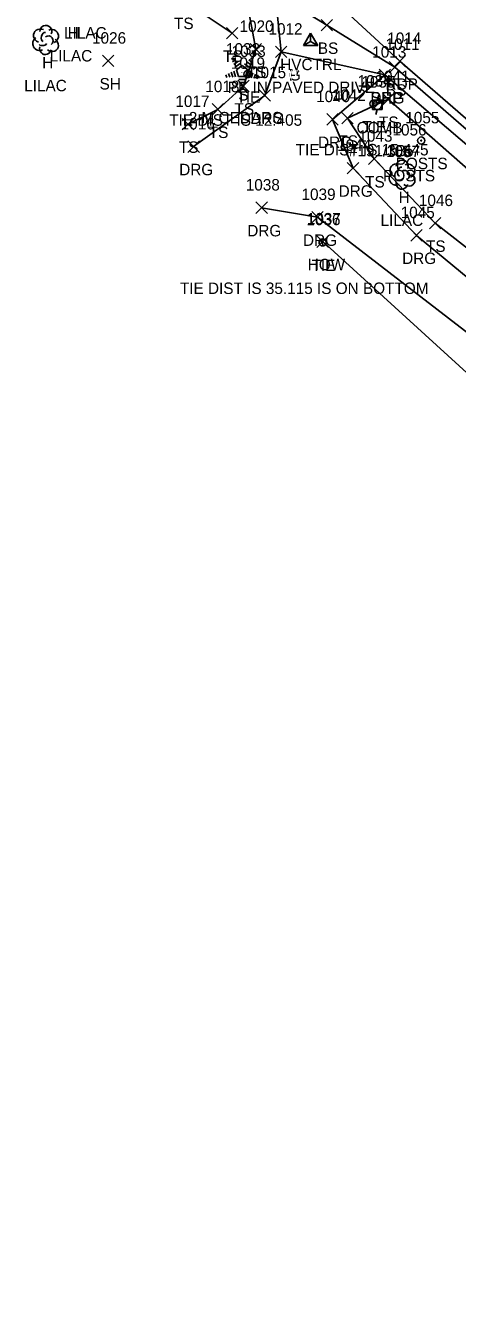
# Model space of a CAD drawing. Extents: x 1647133 to 1649138, y 411736 to 414924.
# Drawn here: x 1648707.5 to 1648782.9, y 411756.4 to 411978.2 of the extents above; entities that cross this region are included whole.
import ezdxf

# ---------------------------------------------------------------- set-up
doc = ezdxf.new("R2010")
doc.units = 0
for name, color, linetype in [('C_A', 7, 'Continuous'), ('C_C', 7, 'Continuous'), ('C_I', 7, 'Continuous'), ('CBP', 7, 'Continuous'), ('CPSM', 7, 'Continuous'), ('L_A', 7, 'Continuous'), ('L_C', 7, 'Continuous'), ('L_I', 7, 'Continuous'), ('L_TIC', 7, 'Continuous'), ('LBC', 7, 'Continuous'), ('LELB', 7, 'Continuous'), ('LPST', 7, 'Continuous'), ('LTC', 7, 'Continuous'), ('LTD', 7, 'Continuous'), ('P_A', 7, 'Continuous'), ('P_I', 7, 'Continuous'), ('P_TIC', 7, 'Continuous'), ('PET', 7, 'Continuous'), ('PSP', 7, 'Continuous'), ('R_A', 7, 'Continuous'), ('R_I', 7, 'Continuous'), ('R_TIC', 7, 'Continuous'), ('RDG', 7, 'Continuous'), ('RDP', 7, 'Continuous'), ('U_A', 7, 'Continuous'), ('U_C', 7, 'Continuous'), ('U_I', 7, 'Continuous'), ('UP', 7, 'Continuous')]:
    doc.layers.add(name, color=color, linetype=linetype)

msp = doc.modelspace()

# ---------------------------------------------------------------- linework, layer by layer
at = {"layer": 'CBP'}
for centre, radius in [((1648746.26, 411969.69), 0.625), ((1648746.26, 411969.69), 0.0833), ((1648768.24, 411964.52), 0.625), ((1648768.24, 411964.52), 0.0833), ((1648759.36, 411940.34), 0.625), ((1648759.36, 411940.34), 0.0833)]:
    msp.add_circle(centre, radius, dxfattribs=at)
at = {"layer": 'CPSM'}
for p, q in [((1648756.02, 411974.67), (1648757.27, 411976.83)), ((1648756.02, 411974.67), (1648757.27, 411976.83)), ((1648756.02, 411974.67), (1648757.27, 411976.83)), ((1648756.02, 411974.67), (1648757.27, 411976.83)), ((1648756.02, 411974.67), (1648757.27, 411976.83)), ((1648756.02, 411974.67), (1648757.27, 411976.83)), ((1648756.02, 411974.67), (1648757.27, 411976.83)), ((1648756.02, 411974.67), (1648757.27, 411976.83)), ((1648756.02, 411974.67), (1648757.27, 411976.83)), ((1648756.02, 411974.67), (1648757.27, 411975.39)), ((1648756.02, 411974.67), (1648757.27, 411975.39)), ((1648756.02, 411974.67), (1648757.27, 411975.39)), ((1648756.02, 411974.67), (1648757.27, 411975.39)), ((1648756.02, 411974.67), (1648757.27, 411975.39)), ((1648756.02, 411974.67), (1648757.27, 411975.39)), ((1648756.02, 411974.67), (1648757.27, 411975.39)), ((1648756.02, 411974.67), (1648757.27, 411975.39)), ((1648756.02, 411974.67), (1648757.27, 411975.39)), ((1648756.02, 411974.67), (1648758.52, 411974.67)), ((1648756.02, 411974.67), (1648758.52, 411974.67)), ((1648756.02, 411974.67), (1648758.52, 411974.67)), ((1648756.02, 411974.67), (1648758.52, 411974.67)), ((1648756.02, 411974.67), (1648758.52, 411974.67)), ((1648756.02, 411974.67), (1648758.52, 411974.67)), ((1648756.02, 411974.67), (1648758.52, 411974.67)), ((1648756.02, 411974.67), (1648758.52, 411974.67)), ((1648756.02, 411974.67), (1648758.52, 411974.67)), ((1648758.52, 411974.67), (1648757.27, 411976.83)), ((1648757.27, 411975.39), (1648757.27, 411976.83)), ((1648758.52, 411974.67), (1648757.27, 411976.83)), ((1648757.27, 411975.39), (1648757.27, 411976.83)), ((1648758.52, 411974.67), (1648757.27, 411976.83)), ((1648757.27, 411975.39), (1648757.27, 411976.83)), ((1648758.52, 411974.67), (1648757.27, 411976.83)), ((1648757.27, 411975.39), (1648757.27, 411976.83)), ((1648758.52, 411974.67), (1648757.27, 411976.83)), ((1648757.27, 411975.39), (1648757.27, 411976.83)), ((1648758.52, 411974.67), (1648757.27, 411976.83)), ((1648757.27, 411975.39), (1648757.27, 411976.83)), ((1648758.52, 411974.67), (1648757.27, 411976.83)), ((1648757.27, 411975.39), (1648757.27, 411976.83)), ((1648758.52, 411974.67), (1648757.27, 411976.83)), ((1648757.27, 411975.39), (1648757.27, 411976.83)), ((1648758.52, 411974.67), (1648757.27, 411976.83)), ((1648757.27, 411975.39), (1648757.27, 411976.83)), ((1648757.27, 411975.39), (1648757.27, 411975.39)), ((1648757.27, 411975.39), (1648758.52, 411974.67)), ((1648757.27, 411975.39), (1648757.27, 411975.39)), ((1648757.27, 411975.39), (1648758.52, 411974.67)), ((1648757.27, 411975.39), (1648757.27, 411975.39)), ((1648757.27, 411975.39), (1648758.52, 411974.67)), ((1648757.27, 411975.39), (1648757.27, 411975.39)), ((1648757.27, 411975.39), (1648758.52, 411974.67)), ((1648757.27, 411975.39), (1648757.27, 411975.39)), ((1648757.27, 411975.39), (1648758.52, 411974.67)), ((1648757.27, 411975.39), (1648757.27, 411975.39)), ((1648757.27, 411975.39), (1648758.52, 411974.67)), ((1648757.27, 411975.39), (1648757.27, 411975.39)), ((1648757.27, 411975.39), (1648758.52, 411974.67)), ((1648757.27, 411975.39), (1648757.27, 411975.39)), ((1648757.27, 411975.39), (1648758.52, 411974.67)), ((1648757.27, 411975.39), (1648757.27, 411975.39)), ((1648757.27, 411975.39), (1648758.52, 411974.67))]:
    msp.add_line(p, q, dxfattribs=at)
at = {"layer": 'L_TIC'}
for points in [[(1648759.09, 411977.22), (1648761.09, 411979.22)], [(1648761.09, 411977.22), (1648759.09, 411979.22)], [(1648742.59, 411975.84), (1648744.59, 411977.84)], [(1648744.59, 411975.84), (1648742.59, 411977.84)], [(1648746.72, 411973.06), (1648748.72, 411975.06)], [(1648748.72, 411973.06), (1648746.72, 411975.06)], [(1648720.94, 411971.01), (1648722.94, 411973.01)], [(1648722.94, 411971.01), (1648720.94, 411973.01)], [(1648770.97, 411969.92), (1648772.97, 411971.92)], [(1648772.97, 411969.92), (1648770.97, 411971.92)], [(1648744.57, 411966.62), (1648746.57, 411968.62)], [(1648746.57, 411966.62), (1648744.57, 411968.62)], [(1648769.8, 411964.3), (1648771.8, 411966.3)], [(1648771.8, 411964.3), (1648769.8, 411966.3)], [(1648740.09, 411962.55), (1648742.09, 411964.55)], [(1648742.09, 411962.55), (1648740.09, 411964.55)], [(1648734.87, 411959.96), (1648736.87, 411961.96)], [(1648736.87, 411959.96), (1648734.87, 411961.96)], [(1648762.72, 411961.02), (1648764.72, 411963.02)], [(1648764.72, 411961.02), (1648762.72, 411963.02)], [(1648767.38, 411953.91), (1648769.38, 411955.91)], [(1648769.38, 411953.91), (1648767.38, 411955.91)], [(1648778, 411942.68), (1648780, 411944.68)], [(1648780, 411942.68), (1648778, 411944.68)], [(1648758.38, 411939.48), (1648760.38, 411941.48)], [(1648760.38, 411939.48), (1648758.38, 411941.48)]]:
    msp.add_lwpolyline(points, dxfattribs=at)
at = {"layer": 'LBC'}
msp.add_lwpolyline([(1648759.38, 411940.48), (1648786.5, 411915.79)], dxfattribs=at)
at = {"layer": 'LELB'}
for points in [[(1648735.87, 411960.96), (1648741.09, 411963.55), (1648745.57, 411967.62), (1648747.72, 411974.06), (1648745.6, 411985.24), (1648734.08, 411996.37), (1648727.6, 411995.48), (1648735.02, 411982.55), (1648743.59, 411976.84)], [(1648751.1, 411983.83), (1648760.09, 411978.22), (1648771.97, 411970.92), (1648795.55, 411950.44), (1648830.26, 411918.42), (1648852.65, 411898.35), (1648868.76, 411879.16), (1648878.39, 411860.92), (1648891.38, 411855.43), (1648912.8, 411838.2), (1648926.61, 411828.1), (1648926.49, 411825.94), (1648922.27, 411828.1)], [(1648770.8, 411965.3), (1648763.72, 411962.02), (1648768.38, 411954.91), (1648779, 411943.68), (1648797.26, 411929.47), (1648818.56, 411920.13), (1648812.63, 411928.56)], [(1648812.63, 411928.56), (1648770.8, 411965.3)]]:
    msp.add_lwpolyline(points, dxfattribs=at)
at = {"layer": 'LPST'}
for centre, radius in [((1648776.58, 411958.11), 0.625), ((1648776.58, 411958.11), 0.0833), ((1648774.39, 411955.99), 0.625), ((1648774.39, 411955.99), 0.0833)]:
    msp.add_circle(centre, radius, dxfattribs=at)
at = {"layer": 'LTC'}
for p, q in [((1648743.45, 411972.31), (1648743.81, 411972.57)), ((1648746.85, 411972.55), (1648747.27, 411972.25)), ((1648743.66, 411971.84), (1648744.19, 411972.23)), ((1648743.85, 411970.24), (1648744.18, 411969.22)), ((1648743.87, 411971.38), (1648744.58, 411971.89)), ((1648744.08, 411970.91), (1648744.96, 411971.55)), ((1648744.31, 411970.46), (1648745.32, 411971.19)), ((1648744.31, 411970.46), (1648744.69, 411969.26)), ((1648745.32, 411971.19), (1648746.31, 411970.47)), ((1648745.74, 411971.5), (1648746.55, 411970.92)), ((1648746.31, 411970.47), (1648745.92, 411969.26)), ((1648746.11, 411971.85), (1648746.79, 411971.36)), ((1648746.48, 411972.2), (1648747.03, 411971.8)), ((1648742.48, 411969.59), (1648742.64, 411969.12)), ((1648742.94, 411969.81), (1648743.15, 411969.15)), ((1648743.4, 411970.02), (1648743.67, 411969.19)), ((1648745.92, 411969.26), (1648744.69, 411969.26)), ((1648745.88, 411968.76), (1648744.74, 411968.76)), ((1648745.8, 411968.26), (1648744.81, 411968.26)), ((1648746.75, 411970.2), (1648746.41, 411969.16)), ((1648747.2, 411969.95), (1648746.91, 411969.06)), ((1648747.64, 411969.7), (1648747.4, 411968.97)), ((1648748.09, 411969.45), (1648747.9, 411968.87)), ((1648745.72, 411967.76), (1648744.89, 411967.76)), ((1648745.63, 411967.26), (1648744.96, 411967.26))]:
    msp.add_line(p, q, dxfattribs=at)
at = {"layer": 'LTD'}
for p, q in [((1648710.99, 411975.7), (1648710.99, 411975.7)), ((1648710.99, 411975.7), (1648710.99, 411975.7)), ((1648773.21, 411952.21), (1648773.21, 411952.21)), ((1648773.21, 411952.21), (1648773.21, 411952.21))]:
    msp.add_line(p, q, dxfattribs=at)
for centre in [(1648711.04, 411977.14), (1648773.26, 411953.65)]:
    msp.add_arc(centre, 1.05, 335.5272, 180.9563, dxfattribs=at)
for centre, major_axis, ratio, start_param, end_param in [((1648710.2, 411976.37), (1.21, -0.51), 0.895232, 1.570796, 4.712389), ((1648710.78, 411976.16), (-0.208, -0.792), 0.645439, 3.141593, 6.283185), ((1648712.03, 411976.29), (-1.14, -0.48), 0.949671, 1.570796, 4.712389), ((1648709.91, 411975), (0.58, -1.04), 0.959034, 3.141593, 6.283185), ((1648710.53, 411974.95), (-0.625, -0.083), 0.423636, 0, 3.141593), ((1648711.49, 411975.54), (-0.5, 0.667), 0.989748, 3.141593, 6.283185), ((1648711.99, 411974.87), (-1.09, 0.79), 0.841452, 1.570796, 4.712389), ((1648710.99, 411974.2), (0.26, 1.06), 0.942809, 1.570796, 4.712389), ((1648772.13, 411951.51), (0.58, -1.04), 0.959034, 3.141593, 6.283185), ((1648772.42, 411952.88), (1.21, -0.51), 0.895232, 1.570796, 4.712389), ((1648773, 411952.67), (-0.208, -0.792), 0.645439, 3.141593, 6.283185), ((1648773.71, 411952.05), (-0.5, 0.667), 0.989748, 3.141593, 6.283185), ((1648774.25, 411952.8), (-1.14, -0.48), 0.949671, 1.570796, 4.712389), ((1648773.21, 411950.71), (0.26, 1.06), 0.942809, 1.570796, 4.712389), ((1648772.75, 411951.46), (-0.625, -0.083), 0.423636, 0, 3.141593), ((1648774.21, 411951.38), (-1.09, 0.79), 0.841452, 1.570796, 4.712389)]:
    msp.add_ellipse(centre, major_axis=major_axis, ratio=ratio, start_param=start_param, end_param=end_param, dxfattribs=at)
at = {"layer": 'P_TIC'}
for points in [[(1648771.85, 411970.96), (1648773.85, 411972.96)], [(1648773.85, 411970.96), (1648771.85, 411972.96)], [(1648769.23, 411968.57), (1648771.23, 411970.57)], [(1648771.23, 411968.57), (1648769.23, 411970.57)]]:
    msp.add_lwpolyline(points, dxfattribs=at)
at = {"layer": 'PET'}
msp.add_lwpolyline([(1648755.32, 411988.12), (1648772.85, 411971.96), (1648796.64, 411951.34), (1648831.69, 411920.96), (1648865.67, 411891.79), (1648882.41, 411878.08), (1648919.24, 411845.27), (1648942.74, 411824.95), (1648978.24, 411792.71), (1649017.21, 411756.44)], dxfattribs=at)
at = {"layer": 'PSP'}
msp.add_lwpolyline([(1648770.23, 411969.57), (1648794.14, 411949.14), (1648829.77, 411917.19)], dxfattribs=at)
at = {"layer": 'R_TIC'}
for points in [[(1648751.12, 411972.58), (1648753.12, 411974.58)], [(1648753.12, 411972.58), (1648751.12, 411974.58)], [(1648751.12, 411972.58), (1648753.12, 411974.58)], [(1648753.12, 411972.58), (1648751.12, 411974.58)], [(1648769.23, 411968.57), (1648771.23, 411970.57)], [(1648771.23, 411968.57), (1648769.23, 411970.57)], [(1648769.23, 411968.57), (1648771.23, 411970.57)], [(1648771.23, 411968.57), (1648769.23, 411970.57)], [(1648748.25, 411964.99), (1648750.25, 411966.99)], [(1648750.25, 411964.99), (1648748.25, 411966.99)], [(1648760.09, 411960.81), (1648762.09, 411962.81)], [(1648762.09, 411960.81), (1648760.09, 411962.81)], [(1648735.85, 411956.05), (1648737.85, 411958.05)], [(1648737.85, 411956.05), (1648735.85, 411958.05)], [(1648763.67, 411952.3), (1648765.67, 411954.3)], [(1648765.67, 411952.3), (1648763.67, 411954.3)], [(1648747.72, 411945.39), (1648749.72, 411947.39)], [(1648749.72, 411945.39), (1648747.72, 411947.39)], [(1648757.46, 411943.73), (1648759.46, 411945.73)], [(1648759.46, 411943.73), (1648757.46, 411945.73)], [(1648774.76, 411940.57), (1648776.76, 411942.57)], [(1648776.76, 411940.57), (1648774.76, 411942.57)]]:
    msp.add_lwpolyline(points, dxfattribs=at)
at = {"layer": 'RDG'}
for points in [[(1648752.12, 411973.58), (1648749.25, 411965.99), (1648736.85, 411957.05)], [(1648770.23, 411969.57), (1648761.09, 411961.81), (1648764.67, 411953.3), (1648775.76, 411941.57), (1648794.8, 411925.84), (1648811.63, 411916.06), (1648825.51, 411913.41)], [(1648748.72, 411946.39), (1648758.46, 411944.73), (1648791.74, 411919.09), (1648813.93, 411903.47), (1648826.57, 411893.62), (1648828.59, 411882.83), (1648842.01, 411871.66), (1648851.34, 411872.96), (1648866.98, 411878.61), (1648868.76, 411879.16), (1648871.04, 411879.52), (1648882.41, 411878.08)]]:
    msp.add_lwpolyline(points, dxfattribs=at)
at = {"layer": 'RDP'}
msp.add_lwpolyline([(1648751.1, 411983.83), (1648752.12, 411973.58), (1648770.23, 411969.57)], dxfattribs=at)
at = {"layer": 'UP'}
for p, q in [((1648769.15, 411966.01), (1648768.9, 411965.18)), ((1648768.07, 411963.51), (1648768.07, 411965.18)), ((1648768.07, 411965.18), (1648769.74, 411965.18)), ((1648768.9, 411964.35), (1648768.9, 411964.35)), ((1648769.74, 411965.18), (1648769.74, 411963.51)), ((1648769.74, 411963.51), (1648768.07, 411963.51)), ((1648768.65, 411962.68), (1648768.9, 411963.51))]:
    msp.add_line(p, q, dxfattribs=at)
msp.add_circle((1648768.9, 411964.35), 0.833, dxfattribs=at)

# ---------------------------------------------------------------- texts
at = {"layer": 'C_A'}
for s, p in [('HVCTRL', (1648751.96, 411970.39)), ('HVCTRL', (1648751.96, 411970.39)), ('HVCTRL', (1648751.96, 411970.39)), ('HVCTRL', (1648751.96, 411970.39)), ('HVCTRL', (1648751.96, 411970.39)), ('HVCTRL', (1648751.96, 411970.39)), ('HVCTRL', (1648751.96, 411970.39)), ('HVCTRL', (1648751.96, 411970.39)), ('HVCTRL', (1648751.96, 411970.39)), ('TIE', (1648744.33, 411964.69)), ('TIE', (1648766.32, 411959.52)), ('TIE', (1648757.44, 411935.34))]:
    msp.add_text(s, height=2, dxfattribs=at).set_placement(p)
at = {"layer": 'C_C'}
for s, p in [('PK IN PAVED DRIVE', (1648742.81, 411966.39)), ('PK IN PAVED DRIVE', (1648742.81, 411966.39)), ('PK IN PAVED DRIVE', (1648742.81, 411966.39)), ('PK IN PAVED DRIVE', (1648742.81, 411966.39)), ('PK IN PAVED DRIVE', (1648742.81, 411966.39)), ('PK IN PAVED DRIVE', (1648742.81, 411966.39)), ('PK IN PAVED DRIVE', (1648742.81, 411966.39)), ('PK IN PAVED DRIVE', (1648742.81, 411966.39)), ('PK IN PAVED DRIVE', (1648742.81, 411966.39)), ('TIE DIST IS 12.405', (1648732.6, 411960.69)), ('TIE DIST IS 15.445', (1648754.67, 411955.52)), ('TIE DIST IS 35.115 IS ON BOTTOM', (1648734.45, 411931.34))]:
    msp.add_text(s, height=2, dxfattribs=at).set_placement(p)
at = {"layer": 'C_I'}
for s, p in [('1033', (1648743.48, 411972.69)), ('1034', (1648765.47, 411967.52)), ('1036', (1648756.53, 411943.34))]:
    msp.add_text(s, height=2, dxfattribs=at).set_placement(p)
at = {"layer": 'L_A'}
for s, p in [('TS', (1648733.43, 411977.55)), ('H', (1648714.88, 411975.9)), ('BS', (1648758.53, 411973.22)), ('H', (1648710.42, 411970.7)), ('TS', (1648742, 411971.84)), ('TS', (1648746.13, 411969.06)), ('SH', (1648720.43, 411967.01)), ('S', (1648744.64, 411965.1)), ('BS', (1648770.41, 411965.92)), ('TS', (1648743.98, 411962.62)), ('TS', (1648769.21, 411960.3)), ('TS', (1648739.5, 411958.55)), ('TS', (1648734.28, 411955.96)), ('TS', (1648762.13, 411957.02)), ('POSTS', (1648772.12, 411953.11)), ('POSTS', (1648769.93, 411950.99)), ('TS', (1648766.79, 411949.91)), ('H', (1648772.64, 411947.21)), ('TS', (1648777.41, 411938.68)), ('HOW', (1648756.76, 411935.48))]:
    msp.add_text(s, height=2, dxfattribs=at).set_placement(p)
at = {"layer": 'L_C'}
for s, p in [('LILAC', (1648714.23, 411975.9)), ('LILAC', (1648711.72, 411971.9)), ('LILAC', (1648707.27, 411966.7)), ('2 M CEDARS', (1648736, 411961.1)), ('LILAC', (1648769.48, 411943.21))]:
    msp.add_text(s, height=2, dxfattribs=at).set_placement(p)
at = {"layer": 'L_I'}
for s, p in [('1020', (1648744.86, 411977.06)), ('1026', (1648719.11, 411975.01)), ('1032', (1648742.49, 411973.1)), ('1011', (1648770.34, 411973.92)), ('1019', (1648743.36, 411970.62)), ('1041', (1648768.59, 411968.3)), ('1018', (1648738.89, 411966.55)), ('1017', (1648733.66, 411963.96)), ('1042', (1648760.95, 411965.02)), ('1055', (1648773.8, 411961.11)), ('1043', (1648765.61, 411957.91)), ('1056', (1648771.56, 411958.99)), ('1057', (1648770.44, 411955.21)), ('1046', (1648776.17, 411946.68)), ('1037', (1648756.6, 411943.48))]:
    msp.add_text(s, height=2, dxfattribs=at).set_placement(p)
at = {"layer": 'LTC'}
msp.add_text('.', height=1.04, rotation=270, dxfattribs=at).set_placement((1648745.2, 411970.21))
at = {"layer": 'P_A'}
for s, p in [('RDP', (1648770.34, 411966.96)), ('SHP', (1648767.77, 411964.57))]:
    msp.add_text(s, height=2, dxfattribs=at).set_placement(p)
at = {"layer": 'P_I'}
for s, p in [('1014', (1648770.65, 411974.96)), ('1013', (1648768.03, 411972.57))]:
    msp.add_text(s, height=2, dxfattribs=at).set_placement(p)
at = {"layer": 'R_A'}
for s, p in [('DRG', (1648749.61, 411968.58)), ('DRP', (1648749.61, 411968.58)), ('DRG', (1648767.72, 411964.57)), ('DRP', (1648767.72, 411964.57)), ('DRG', (1648746.74, 411960.99)), ('DRG', (1648758.57, 411956.81)), ('DRG', (1648734.33, 411952.05)), ('DRG', (1648762.16, 411948.3)), ('DRG', (1648746.21, 411941.39)), ('DRG', (1648755.94, 411939.73)), ('DRG', (1648773.25, 411936.57))]:
    msp.add_text(s, height=2, dxfattribs=at).set_placement(p)
at = {"layer": 'R_I'}
for s, p in [('1012', (1648749.91, 411976.58)), ('1012', (1648749.91, 411976.58)), ('1013', (1648768.03, 411972.57)), ('1013', (1648768.03, 411972.57)), ('1015', (1648747.04, 411968.99)), ('1040', (1648758.23, 411964.81)), ('1016', (1648734.59, 411960.05)), ('1044', (1648761.9, 411956.3)), ('1038', (1648745.95, 411949.39)), ('1039', (1648755.68, 411947.73)), ('1045', (1648772.99, 411944.57))]:
    msp.add_text(s, height=2, dxfattribs=at).set_placement(p)
at = {"layer": 'U_A'}
msp.add_text('COMB', height=2, dxfattribs=at).set_placement((1648765.29, 411959.35))
at = {"layer": 'U_C'}
msp.add_text('#191/3B', height=2, dxfattribs=at).set_placement((1648763.95, 411955.35))
at = {"layer": 'U_I'}
msp.add_text('1035', height=2, dxfattribs=at).set_placement((1648766.13, 411967.35))

doc.saveas('drawing.dxf')
